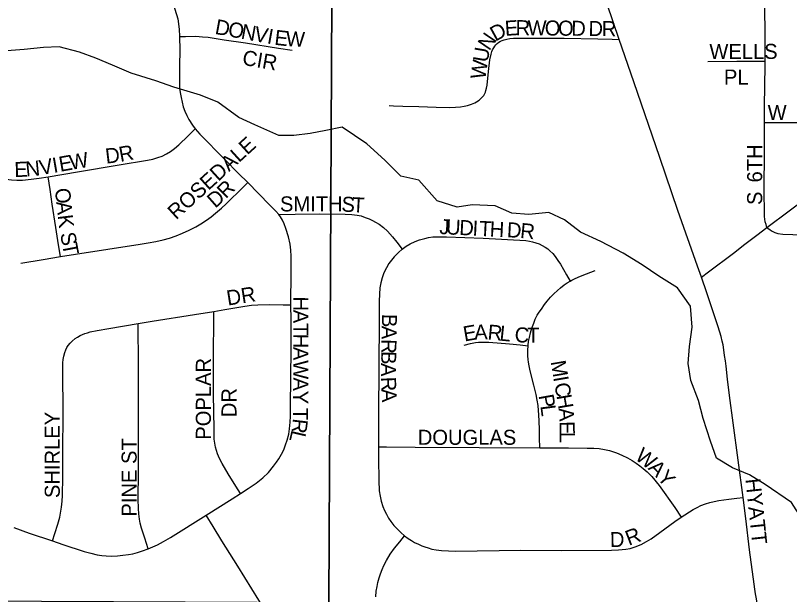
# Model space of a CAD drawing. Extents: x 0 to 680, y 0 to 440.
# Drawn here: x 504.07 to 512.65, y 223.99 to 230.4 of the extents above; entities that cross this region are included whole.
import ezdxf

# ---------------------------------------------------------------- set-up
doc = ezdxf.new("R2010")
doc.units = 0
for name, color, linetype in [('GM_X_City_Street', 7, 'Continuous'), ('GM_X_City_Street_Text', 7, 'Continuous'), ('GM_X_Minor_River', 7, 'Continuous'), ('GM_X_Section', 7, 'Continuous')]:
    doc.layers.add(name, color=color, linetype=linetype)

msp = doc.modelspace()

# ---------------------------------------------------------------- linework, layer by layer
at = {"layer": 'GM_X_City_Street'}
for points in [[(505.6773, 230.7946), (505.7134, 230.7348), (505.7479, 230.6705), (505.8003, 230.5563), (505.8325, 230.4682), (505.8658, 230.3611), (505.8836, 230.2469), (505.8857, 230.1662)], [(512.3759, 229.8917), (512.3747, 230.2272), (512.3693, 230.6782)], [(510.7603, 230.1339), (510.6266, 230.5231), (510.584, 230.6462)], [(505.8857, 230.1662), (505.9523, 230.1671), (506.0678, 230.1685), (506.14, 230.1641), (506.2049, 230.1569), (506.3828, 230.1299), (506.6162, 230.0945), (506.9846, 230.0385), (507.136, 230.0155)], [(505.8857, 230.1662), (505.8897, 230.013), (505.8859, 229.843), (505.8859, 229.6449), (505.8871, 229.6027), (505.8936, 229.5452), (505.9038, 229.489), (505.9153, 229.4392), (505.9281, 229.388), (505.9447, 229.3407), (505.9664, 229.2909), (505.9907, 229.2474), (506.029, 229.1835), (506.0584, 229.1426)], [(508.2111, 229.4012), (508.2578, 229.3996), (508.3603, 229.3963), (508.5379, 229.3906), (508.7288, 229.385), (508.8768, 229.3806), (508.9453, 229.3832), (508.9986, 229.3874), (509.0403, 229.3951), (509.0791, 229.4036), (509.1235, 229.4171), (509.1574, 229.4313), (509.1778, 229.4417), (509.2058, 229.4603), (509.2232, 229.4741), (509.2411, 229.4939), (509.2577, 229.5143), (509.2692, 229.5352), (509.2755, 229.5499), (509.2824, 229.5682), (509.2886, 229.5921), (509.2948, 229.626), (509.3103, 229.7783), (509.3267, 229.9083), (509.3387, 229.97), (509.3482, 230.0007), (509.3565, 230.0196), (509.3678, 230.0411), (509.38, 230.0588), (509.3921, 230.0742), (509.4075, 230.0884), (509.4255, 230.1016), (509.443, 230.113), (509.4626, 230.122), (509.4831, 230.1294), (509.5143, 230.1382), (509.5456, 230.144), (509.5885, 230.1464), (509.6307, 230.1478), (509.7588, 230.1467), (509.8999, 230.1467), (510.1479, 230.1467), (510.523, 230.1406), (510.6817, 230.1361), (510.7603, 230.1339)], [(511.6697, 227.5013), (511.6276, 227.6213), (511.4103, 228.2384), (511.2104, 228.8266), (510.9221, 229.6626), (510.7603, 230.1339)], [(511.7429, 229.8876), (512.063, 229.892), (512.3759, 229.8917)], [(512.3683, 229.212), (512.3689, 229.3932), (512.3761, 229.8462), (512.3759, 229.8917)], [(512.3959, 228.0499), (512.3862, 228.0831), (512.377, 228.1135), (512.3712, 228.144), (512.3702, 228.1715), (512.3696, 228.2091), (512.3656, 228.4516), (512.3673, 228.9074), (512.3683, 229.212)], [(512.3683, 229.212), (512.4289, 229.2123), (512.891, 229.2137), (513.485, 229.2107)], [(512.3959, 228.0499), (512.641, 228.236), (512.7613, 228.3228), (512.8496, 228.3867), (512.9105, 228.433), (512.9568, 228.4692), (513.009, 228.5126), (513.051, 228.5488), (513.0959, 228.5909), (513.1278, 228.6228), (513.1605, 228.6605), (513.1959, 228.6995), (513.2306, 228.7416), (513.2683, 228.7908), (513.2987, 228.8358), (513.3277, 228.8821), (513.3552, 228.927), (513.3813, 228.9719), (513.4042, 229.0171), (513.4262, 229.0632), (513.4528, 229.1259), (513.4682, 229.166), (513.485, 229.2107)], [(504.4295, 228.6123), (504.7546, 228.6672), (505.2166, 228.7436), (505.5301, 228.7951), (505.5902, 228.8078), (505.6469, 228.8252), (505.6934, 228.8418), (505.7419, 228.8649), (505.7853, 228.8908), (505.8317, 228.9268), (505.8778, 228.9667), (505.9821, 229.0675), (506.0584, 229.1426)], [(506.0584, 229.1426), (506.112, 229.0838), (506.3869, 228.8026), (506.5389, 228.6506), (506.6415, 228.5484)], [(503.325, 229.0431), (503.3971, 228.9629), (503.4995, 228.8488), (503.5727, 228.7775), (503.6128, 228.7448), (503.6601, 228.7108), (503.7001, 228.6829), (503.7426, 228.6586), (503.7839, 228.6392), (503.8288, 228.6222), (503.8699, 228.6089), (503.9112, 228.598), (503.9634, 228.5859), (504.024, 228.5773), (504.0823, 228.5737), (504.1478, 228.5761), (504.2436, 228.5847), (504.3298, 228.5967), (504.4295, 228.6123)], [(504.5657, 227.7282), (504.5454, 227.8598), (504.5162, 228.0494), (504.4762, 228.3097), (504.4514, 228.47), (504.4295, 228.6123)], [(504.5657, 227.7282), (504.7328, 227.756), (505.4507, 227.8674), (505.5373, 227.8805), (505.6252, 227.8962), (505.7052, 227.9159), (505.7748, 227.9343), (505.8496, 227.9591), (505.9204, 227.9867), (505.9939, 228.0208), (506.0675, 228.059), (506.1235, 228.0908), (506.1867, 228.1324), (506.2352, 228.1678), (506.2864, 228.2085), (506.352, 228.2649), (506.4045, 228.3147), (506.5908, 228.4984), (506.6415, 228.5484)], [(506.6415, 228.5484), (506.7613, 228.4288), (506.8886, 228.2989), (506.9529, 228.2333), (506.9872, 228.1959)], [(506.9872, 228.1959), (507.1662, 228.1999), (507.432, 228.203), (507.7218, 228.199), (507.7958, 228.1948), (507.8546, 228.1866), (507.8984, 228.1784), (507.9421, 228.1634), (507.9872, 228.1469), (508.0255, 228.1292), (508.0597, 228.1114), (508.098, 228.0896), (508.1459, 228.0525), (508.1924, 228.0102), (508.247, 227.9486), (508.295, 227.8898), (508.3524, 227.8118)], [(507.1214, 227.1943), (507.123, 227.5605), (507.1235, 227.6794), (507.1237, 227.7341), (507.1198, 227.801), (507.1115, 227.8652), (507.0924, 227.9486), (507.0651, 228.0387), (507.0446, 228.0921), (507.0282, 228.1316), (507.0063, 228.1685), (506.9872, 228.1959)], [(511.6697, 227.5013), (511.7472, 227.5594), (512.0253, 227.768), (512.1513, 227.8651), (512.2847, 227.9665), (512.3959, 228.0499)], [(512.3959, 228.0499), (512.4335, 228.0237), (512.4552, 228.0107), (512.4842, 227.9962), (512.5175, 227.9861), (512.5726, 227.9788), (512.9058, 227.9672)], [(508.3524, 227.8118), (508.3992, 227.8457), (508.4413, 227.8707), (508.4961, 227.8953), (508.547, 227.9145), (508.6039, 227.9307), (508.6464, 227.94), (508.6931, 227.9459), (508.7479, 227.9492), (508.8466, 227.9484), (509.2521, 227.9322), (509.723, 227.9066), (509.7635, 227.9009), (509.7985, 227.8929), (509.8348, 227.8814), (509.8712, 227.8688), (509.9062, 227.8516), (509.9393, 227.8335), (509.9673, 227.8134), (509.9916, 227.7936), (510.0226, 227.7633), (510.0507, 227.7293), (510.0803, 227.6868), (510.1093, 227.6444), (510.1764, 227.5262), (510.2155, 227.4575)], [(508.3524, 227.8118), (508.3112, 227.7753), (508.2664, 227.7272), (508.2351, 227.6891), (508.2072, 227.6511), (508.1792, 227.6041), (508.1522, 227.5492), (508.1311, 227.4922), (508.1176, 227.4395), (508.1078, 227.3816), (508.1019, 227.3119), (508.0982, 227.2358), (508.0975, 227.1082), (508.0933, 226.4191), (508.0929, 226.0674), (508.0924, 225.7384), (508.092, 225.6235)], [(504.127, 227.6563), (504.3761, 227.6968), (504.5657, 227.7282)], [(510.2155, 227.4575), (510.2338, 227.4669), (510.2707, 227.4846), (510.3309, 227.5104), (510.398, 227.5388), (510.4941, 227.5739)], [(512.1328, 225.0593), (512.0202, 225.8886), (511.9811, 226.1914), (511.9594, 226.371), (511.9434, 226.5145), (511.9362, 226.5724), (511.9276, 226.6333), (511.9188, 226.6955), (511.9101, 226.752), (511.9015, 226.7926), (511.8885, 226.8419), (511.8566, 226.9506), (511.8015, 227.1171), (511.7305, 227.3272), (511.6697, 227.5013)], [(509.7495, 226.7419), (509.7501, 226.7495), (509.7554, 226.7887), (509.7635, 226.8339), (509.7762, 226.8845), (509.7916, 226.9375), (509.8119, 226.9919), (509.8289, 227.0344), (509.851, 227.0786), (509.8705, 227.1125), (509.896, 227.1482), (509.93, 227.1966), (509.961, 227.2347), (509.9971, 227.2791), (510.0341, 227.316), (510.0733, 227.3539), (510.1093, 227.3844), (510.1501, 227.4151), (510.1814, 227.4371), (510.2155, 227.4575)], [(506.2651, 227.1208), (506.388, 227.1435), (506.6093, 227.18), (506.6823, 227.19), (506.755, 227.1951), (506.8785, 227.1963), (507.0344, 227.1951), (507.1214, 227.1943)], [(506.5616, 225.1048), (506.6454, 225.1603), (506.7343, 225.2199), (506.8082, 225.2776), (506.8711, 225.339), (506.9284, 225.4059), (506.9626, 225.451), (506.9886, 225.4893), (507.0173, 225.5398), (507.0405, 225.589), (507.0624, 225.6437), (507.0801, 225.6956), (507.0979, 225.7626), (507.1064, 225.8228), (507.1115, 225.8937), (507.1154, 225.9606), (507.117, 226.07), (507.1237, 226.7059), (507.1222, 227.0278), (507.1214, 227.1943)], [(505.4285, 226.9892), (505.584, 227.0133), (506.053, 227.0861), (506.2651, 227.1208)], [(506.5616, 225.1048), (506.5096, 225.1871), (506.4239, 225.3228), (506.3601, 225.4373), (506.3308, 225.4908), (506.3081, 225.546), (506.2959, 225.5795), (506.2853, 225.6191), (506.2772, 225.6628), (506.2718, 225.7056), (506.2688, 225.8497), (506.2659, 225.9792), (506.2638, 226.2352), (506.2644, 226.6169), (506.265, 227.055), (506.2651, 227.1208)], [(504.479, 224.5797), (504.506, 224.6629), (504.5387, 224.7643), (504.5581, 224.8418), (504.57, 224.9089), (504.5766, 224.9535), (504.5849, 225.0207), (504.589, 225.084), (504.5937, 225.2894), (504.594, 225.4394), (504.5944, 225.6421), (504.595, 225.912), (504.5954, 226.1463), (504.594, 226.3128), (504.5923, 226.511), (504.5944, 226.5516), (504.5985, 226.589), (504.6044, 226.6245), (504.6136, 226.6673), (504.6255, 226.6965), (504.6388, 226.7222), (504.6536, 226.7431), (504.6753, 226.7713), (504.6978, 226.7938), (504.7308, 226.8198), (504.7561, 226.8374), (504.7857, 226.855), (504.8098, 226.8668), (504.8356, 226.8767), (504.8659, 226.8861), (504.8953, 226.8945), (504.9735, 226.9117), (505.1042, 226.9339), (505.4285, 226.9892)], [(505.539, 224.4905), (505.5011, 224.6087), (505.4631, 224.7228), (505.4507, 224.7751), (505.4432, 224.8192), (505.4353, 224.8803), (505.4314, 224.9393), (505.429, 225.0405), (505.4302, 225.3417), (505.4328, 225.743), (505.4325, 226.1843), (505.4307, 226.5235), (505.4285, 226.9892)], [(509.0397, 226.7476), (509.112, 226.7659), (509.1679, 226.7758), (509.199, 226.7798), (509.2411, 226.7823), (509.3153, 226.7804), (509.5429, 226.7621), (509.6614, 226.7505), (509.7495, 226.7419)], [(509.8784, 225.611), (509.8764, 225.7202), (509.8763, 225.8112), (509.873, 225.9088), (509.8697, 225.9743), (509.8595, 226.0813), (509.851, 226.1373), (509.8375, 226.2011), (509.8119, 226.3055), (509.7712, 226.4627), (509.7601, 226.5179), (509.7534, 226.5604), (509.75, 226.5902), (509.7466, 226.6309), (509.7458, 226.6909), (509.7495, 226.7419)], [(508.092, 225.6235), (508.0915, 225.4941), (508.0941, 225.2481), (508.1, 225.1356), (508.1092, 225.0752), (508.1218, 225.0214), (508.1412, 224.9619), (508.1595, 224.9183), (508.1789, 224.8762), (508.2032, 224.8334), (508.2289, 224.7935), (508.2628, 224.7504), (508.2965, 224.7125), (508.3397, 224.6714), (508.3787, 224.6366)], [(508.092, 225.6235), (508.1818, 225.6226), (508.4995, 225.6194), (509.2068, 225.6142), (509.8784, 225.611)], [(509.8784, 225.611), (510.0379, 225.6099), (510.1984, 225.611), (510.4052, 225.6089), (510.4775, 225.6068), (510.5384, 225.6016), (510.5961, 225.5932), (510.6518, 225.5795), (510.7273, 225.5564), (510.7882, 225.5312), (510.8491, 225.5018), (510.9025, 225.4704), (510.9467, 225.441), (510.9886, 225.4127), (511.0254, 225.3833), (511.0694, 225.3434), (511.1198, 225.293), (511.2016, 225.1954), (511.3738, 224.9488), (511.4463, 224.8424)], [(506.1827, 224.8652), (506.4711, 225.0449), (506.5616, 225.1048)], [(511.4463, 224.8424), (511.5788, 224.9281), (511.6234, 224.9508), (511.6645, 224.9707), (511.7141, 224.9905), (511.763, 225.0053), (511.8118, 225.0181), (511.8635, 225.028), (511.974, 225.042), (512.0617, 225.0515), (512.1328, 225.0593)], [(512.2976, 223.838), (512.2969, 223.8416), (512.2883, 223.8923), (512.2796, 223.9401), (512.2709, 223.9923), (512.2622, 224.0458), (512.2535, 224.1009), (512.2043, 224.4805), (512.164, 224.8298), (512.1328, 225.0593)], [(505.539, 224.4905), (505.6404, 224.5354), (505.7098, 224.5739), (505.7855, 224.6177), (506.1827, 224.8652)], [(507.0148, 221.6458), (507.0158, 222.2339), (507.0255, 222.8911), (507.022, 223.2417), (507.019, 223.2962), (507.012, 223.3506), (507.0021, 223.4075), (506.9887, 223.4576), (506.975, 223.5084), (506.9563, 223.5622), (506.9336, 223.621), (506.905, 223.6831), (506.8426, 223.7988), (506.5315, 224.302), (506.3559, 224.5797), (506.2593, 224.7389), (506.1827, 224.8652)], [(508.3787, 224.6366), (508.4207, 224.6068), (508.4576, 224.5832), (508.4915, 224.5637), (508.5346, 224.5422), (508.5705, 224.5268), (508.6044, 224.5145), (508.6413, 224.5021), (508.6816, 224.4902), (508.7288, 224.4799), (508.7884, 224.4723), (508.946, 224.4657), (509.6684, 224.4761), (510.1179, 224.4751), (510.6722, 224.4777), (510.7501, 224.4812), (510.7927, 224.4834), (510.8309, 224.4883), (510.8798, 224.4975), (510.9357, 224.5145), (511.0009, 224.5414), (511.0632, 224.5733), (511.1117, 224.6029), (511.2105, 224.674), (511.3741, 224.7957), (511.4463, 224.8424)], [(504.0514, 224.7282), (504.2213, 224.6674), (504.479, 224.5797)], [(504.479, 224.5797), (504.594, 224.5411), (504.8299, 224.4618), (504.905, 224.4428), (504.9747, 224.4264), (505.0253, 224.4196), (505.0717, 224.4154), (505.136, 224.4114), (505.2002, 224.4141), (505.2589, 224.4209), (505.3197, 224.4304), (505.3683, 224.4386), (505.4213, 224.4509), (505.4761, 224.4687), (505.539, 224.4905)], [(508.0606, 223.9615), (508.0671, 224.0241), (508.0749, 224.0743), (508.0846, 224.1212), (508.0986, 224.1708), (508.1133, 224.2155), (508.1324, 224.2621), (508.1516, 224.3064), (508.1817, 224.3647), (508.2216, 224.4314), (508.2688, 224.4981), (508.3263, 224.5709), (508.3787, 224.6366)]]:
    msp.add_lwpolyline(points, dxfattribs=at)
at = {"layer": 'GM_X_Minor_River'}
for points in [[(511.5669, 226.9466), (511.5496, 227.181), (511.405, 227.3834), (511.1994, 227.5131), (511.0137, 227.6358), (510.8013, 227.7655), (510.5556, 227.8956), (510.3296, 227.9987), (510.1508, 228.1347), (509.978, 228.2171), (509.7571, 228.1931), (509.5702, 228.2087), (509.384, 228.2913), (509.1302, 228.3011), (508.9628, 228.2764), (508.7431, 228.346), (508.5386, 228.5759), (508.3386, 228.6185), (508.1603, 228.7947), (507.9619, 228.9778), (507.6901, 229.1618), (507.5092, 229.1239), (507.3351, 229.0925), (507.1543, 229.068), (506.9873, 229.07), (506.7213, 229.1871), (506.5418, 229.2696), (506.3099, 229.4397), (506.117, 229.5157), (505.824, 229.6062), (505.6244, 229.6756), (505.3514, 229.7593), (505.1452, 229.8488), (504.959, 229.9247), (504.7794, 229.9938), (504.5528, 230.0501), (504.379, 230.0456), (504.1648, 230.0215), (503.924, 230.0044)], [(513.5418, 223.8713), (513.3639, 224.0876), (513.125, 224.231), (512.9538, 224.4405), (512.8822, 224.6087), (512.778, 224.8307), (512.6665, 225.0061), (512.3748, 225.2037), (512.2023, 225.3128), (512.0161, 225.3887), (511.8369, 225.4979), (511.7723, 225.6861), (511.6884, 225.9347), (511.6374, 226.136), (511.5531, 226.3579), (511.522, 226.5456), (511.5376, 226.7328), (511.5669, 226.9466)]]:
    msp.add_lwpolyline(points, dxfattribs=at)
at = {"layer": 'GM_X_Section'}
for points in [[(507.6278, 241.7332), (507.5404, 223.8934), (490.0273, 223.9742), (489.987, 242.1303), (499.1179, 242.1194)], [(520.7743, 241.5871), (520.9059, 241.4845), (521.0917, 241.0672), (521.2143, 240.8446), (521.2994, 240.7563), (521.5727, 240.3841), (521.7228, 240.2011), (522.103, 239.8268), (522.4698, 239.4528), (522.9223, 239.0239), (523.2892, 238.6632), (523.8741, 238.1717), (524.1898, 237.9189), (524.5192, 237.6857), (524.6965, 237.5355), (524.8021, 237.4736), (525.1613, 237.4), (525.2405, 223.8223), (507.5404, 223.8934), (507.6278, 241.7332)]]:
    msp.add_lwpolyline(points, close=True, dxfattribs=at)

# ---------------------------------------------------------------- texts
at = {"layer": 'GM_X_City_Street_Text'}
for s, height, rotation, p in [('D', 0.1669, 349.6287, (506.2708, 230.1962)), ('O', 0.1669, 349.63667, (506.4153, 230.1698)), ('E', 0.1669, 3.85588, (509.4964, 230.1726)), ('R', 0.1669, 359.75712, (509.6105, 230.1804)), ('W', 0.1669, 359.34436, (509.7423, 230.1798)), ('O', 0.1669, 359.33956, (509.9332, 230.1776)), ('O', 0.1669, 359.35104, (510.0801, 230.1759)), ('D', 0.1669, 359.34422, (510.2269, 230.1743)), ('D', 0.1669, 359.33956, (510.4178, 230.1721)), ('R', 0.1669, 359.34106, (510.5646, 230.1705)), ('N', 0.1669, 349.6287, (506.5598, 230.1434)), ('V', 0.1669, 349.63667, (506.7043, 230.1169)), ('I', 0.1669, 349.62476, (506.8488, 230.0906)), ('E', 0.1669, 353.29429, (506.9325, 230.0756)), ('D', 0.1669, 28.65756, (509.3857, 230.1074)), ('W', 0.1669, 356.90907, (507.0607, 230.0609)), ('N', 0.1669, 55.78863, (509.3185, 229.9999)), ('WELLS', 0.16689, 0.00001, (511.758, 229.9177)), ('CIR', 0.16689, 350.12978, (506.5739, 229.8547)), ('U', 0.1669, 80.46939, (509.3012, 229.8726)), ('W', 0.1669, 81.78429, (509.2741, 229.6846)), ('PL', 0.16689, 0.00001, (511.9195, 229.6337)), ('W', 0.1669, 0.00001, (512.4041, 229.2421)), ('ROSEDALE', 0.16689, 42.32228, (505.8479, 228.1293)), ('R', 0.1669, 10.54173, (505.2309, 228.7763)), ('6TH', 0.16689, 90, (512.3434, 228.5498)), ('W', 0.1669, 9.88525, (504.6797, 228.6877)), ('D', 0.1669, 6.70473, (505.0732, 228.7574)), ('E', 0.1669, 1.73905, (504.0575, 228.6093)), ('N', 0.1669, 5.54019, (504.187, 228.6137)), ('V', 0.1669, 9.88869, (504.3468, 228.6298)), ('I', 0.1669, 9.89424, (504.4916, 228.655)), ('E', 0.1669, 9.88453, (504.5639, 228.6676)), ('R', 0.1669, 44.52992, (506.4, 228.3619)), ('O', 0.1669, 275.97813, (504.5047, 228.4796)), ('D', 0.1669, 41.24144, (506.282, 228.2581)), ('S', 0.1669, 90, (512.3434, 228.3001)), ('SMITH', 0.16689, 0.00001, (506.9995, 228.2287)), ('S', 0.1669, 356.28223, (507.6773, 228.2287)), ('T', 0.1669, 356.82165, (507.7962, 228.221)), ('A', 0.1669, 275.95638, (504.52, 228.3336)), ('K', 0.1669, 277.00489, (504.5356, 228.1842)), ('J', 0.1669, 357.24458, (508.7633, 227.9791)), ('U', 0.1669, 357.24458, (508.8366, 227.9756)), ('D', 0.1669, 357.22274, (508.9833, 227.9685)), ('I', 0.1669, 357.2566, (509.1301, 227.9614)), ('T', 0.1669, 357.23991, (509.2034, 227.9579)), ('H', 0.1669, 357.23769, (509.3208, 227.9522)), ('D', 0.1669, 357.23769, (509.5115, 227.943)), ('R', 0.1669, 354.30874, (509.6559, 227.9361)), ('S', 0.1669, 280.59979, (504.5625, 227.9837)), ('T', 0.1669, 280.78779, (504.5843, 227.8676)), ('DR', 0.16689, 8.97028, (506.4212, 227.1855)), ('H', 0.1669, 269.84697, (507.1484, 227.2869)), ('A', 0.1669, 269.82511, (507.148, 227.1401)), ('B', 0.1669, 268.88287, (508.1303, 227.0951)), ('T', 0.1669, 269.85738, (507.1476, 226.9931)), ('E', 0.1669, 9.9969, (509.045, 226.7879)), ('A', 0.1669, 1.57414, (509.1542, 226.8076)), ('R', 0.1669, 354.72201, (509.2958, 226.8118)), ('A', 0.1669, 268.91183, (508.1277, 226.9629)), ('L', 0.1669, 354.03389, (509.4268, 226.7997)), ('C', 0.1669, 356.975, (509.5968, 226.7822)), ('T', 0.1669, 359.90728, (509.7381, 226.775)), ('H', 0.1669, 269.82511, (507.1473, 226.8756)), ('A', 0.1669, 269.84623, (507.1469, 226.7287)), ('R', 0.1669, 268.88287, (508.1249, 226.8161)), ('B', 0.1669, 268.91309, (508.1223, 226.6838)), ('POPLAR', 0.16689, 90, (506.2338, 225.7007)), ('W', 0.1669, 269.84868, (507.1465, 226.5818)), ('A', 0.1669, 269.18198, (508.1197, 226.5508)), ('M', 0.1669, 279.73785, (509.9978, 226.5653)), ('A', 0.1669, 269.82511, (507.146, 226.3909)), ('R', 0.1669, 272.16668, (508.1178, 226.3945)), ('I', 0.1669, 279.70666, (510.0276, 226.3916)), ('C', 0.1669, 279.73711, (510.0399, 226.3192)), ('DR', 0.16689, 90, (506.5178, 225.9503)), ('Y', 0.1669, 269.84623, (507.1455, 226.244)), ('A', 0.1669, 272.60832, (508.1229, 226.261)), ('P', 0.1669, 280.21689, (509.8643, 226.1893)), ('H', 0.1669, 279.72977, (510.0623, 226.1889)), ('T', 0.1669, 269.83605, (507.145, 226.0531)), ('L', 0.1669, 277.39609, (509.8848, 226.0758)), ('A', 0.1669, 274.44061, (510.0866, 226.0482)), ('SHIRLEY', 0.16689, 90, (504.5595, 225.0544)), ('R', 0.1669, 263.18518, (507.145, 225.9407)), ('E', 0.1669, 271.25665, (510.0979, 225.9042)), ('L', 0.1669, 256.87839, (507.1301, 225.8142)), ('DOUGLAS', 0.16689, 0.00001, (508.5269, 225.644)), ('PINE ST', 0.16689, 90, (505.4113, 224.8488)), ('L', 0.1669, 270, (510.1004, 225.7877)), ('W', 0.1669, 322.6795, (510.9239, 225.4917)), ('A', 0.1669, 314.02636, (511.0707, 225.3803)), ('Y', 0.1669, 310.99475, (511.1712, 225.2765)), ('HYATT', 0.16689, 276.06982, (512.1564, 225.2631)), ('D', 0.1669, 0.80878, (510.6571, 224.511)), ('R', 0.1669, 20.89076, (510.8653, 224.5248))]:
    msp.add_text(s, height=height, rotation=rotation, dxfattribs=at).set_placement(p)

doc.saveas('drawing.dxf')
